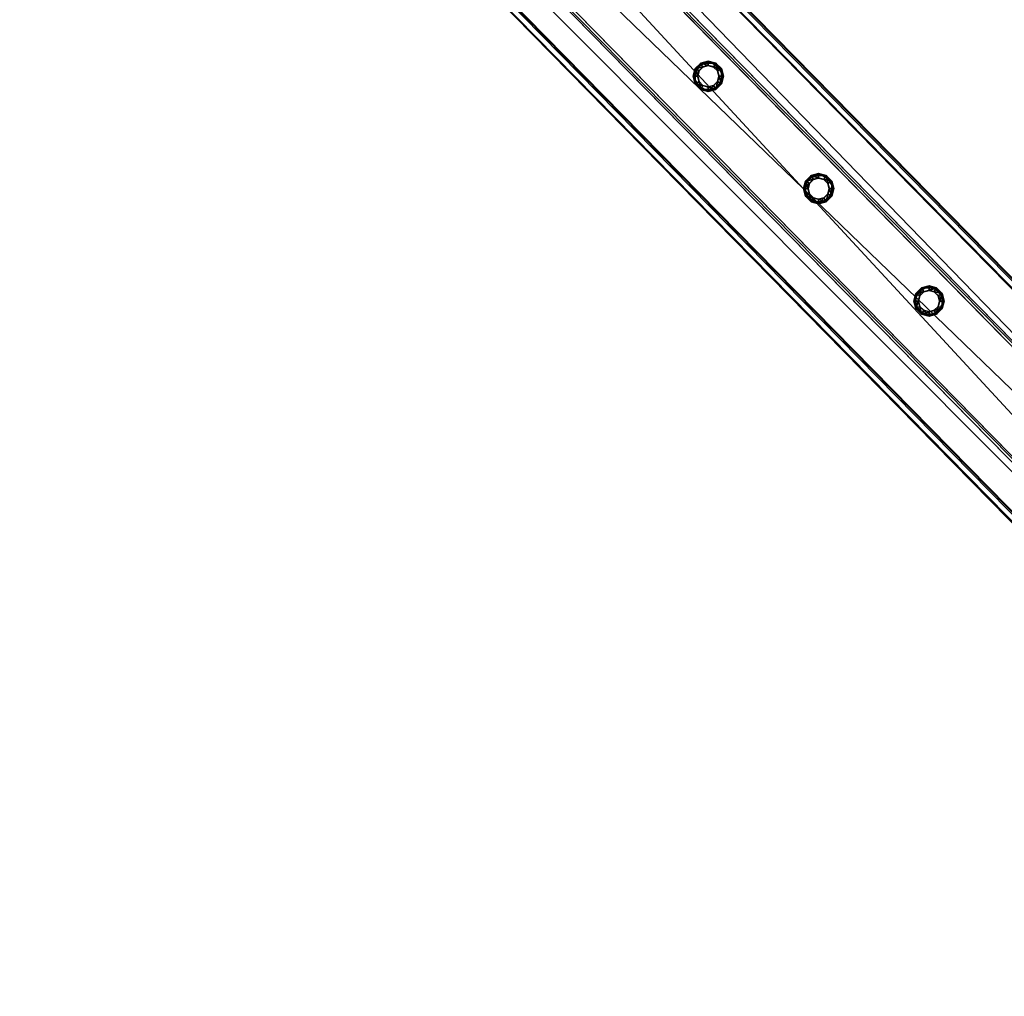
# Model space of a CAD drawing. Header units: millimetres. Extents: x 93711086 to 93775423, y 1247239064 to 1247319365.
# Tile 638 of 656: x 93736945 to 93737637, y 1247285714 to 1247286400. Entities that reach past the tile are written whole.
import ezdxf

# ---------------------------------------------------------------- set-up
doc = ezdxf.new("R2010")
doc.units = ezdxf.units.MM
doc.layers.add('BEAM', color=7, linetype='Continuous')

# ---------------------------------------------------------------- blocks, each defined once
blk = doc.blocks.new('5bbbe152-908d-476c-86af-f8c3bda7d93c')
at = {"color": 0, "transparency": 16777216}
mesh = blk.add_polyface(dxfattribs=at)
corners = [(93746645.62, 1247277057.67, 4971.49), (93746647.26, 1247277056.79, 5031.46), (93746991.77, 1247276710, 5017.42), (93746990.21, 1247276710.81, 4957.44), (93746989.83, 1247276711.2, 4957.46), (93746643.57, 1247277053.34, 5026.51), (93746642.07, 1247277054.15, 4971.53), (93746986.28, 1247276707.68, 4957.5), (93746988.12, 1247276706.53, 5012.46), (93746563.85, 1247276976.82, 4972.53), (93746565.34, 1247276976.01, 5027.5), (93746910.49, 1247276628.59, 5013.44), (93746908.27, 1247276630.13, 4958.49), (93746561.93, 1247276972.42, 5032.55), (93746560.29, 1247276973.3, 4972.58), (93746904.72, 1247276626.61, 4958.54), (93746907.09, 1247276624.98, 5018.48), (93746646.91, 1247277057.14, 5031.48), (93746561.35, 1247276973.01, 5032.57), (93746641.67, 1247277054.56, 4971.55), (93746645.23, 1247277058.06, 4971.51), (93746564.77, 1247276976.59, 5027.53), (93746643.2, 1247277053.71, 5026.52), (93746559.68, 1247276973.93, 4972.6), (93746563.24, 1247276977.43, 4972.56), (93735437.15, 1247288462.97, 5519.22), (93735351.43, 1247288378.99, 5520.32), (93735351.86, 1247288378.55, 5520.3), (93735437.5, 1247288462.61, 5519.2), (93735435.8, 1247288463.55, 5459.23), (93735432.24, 1247288460.05, 5459.28), (93735431.86, 1247288460.43, 5459.3), (93735433.43, 1247288459.55, 5514.27), (93735433.79, 1247288459.19, 5514.25), (93735354.86, 1247288382.57, 5515.28), (93735355.29, 1247288382.13, 5515.26), (93735353.29, 1247288383.45, 5460.31), (93735353.74, 1247288383, 5460.29), (93735349.72, 1247288379.95, 5460.35), (93735350.17, 1247288379.49, 5460.33)]
mesh.append_faces([[corners[k] for k in face] for face in [(19, 0, 7, 19), (21, 5, 11, 21), (23, 9, 15, 23), (0, 29, 28, 0), (30, 6, 22, 30), (34, 33, 21, 34), (36, 35, 10, 36), (10, 24, 36, 10), (38, 37, 23, 38)]], dxfattribs={"vtx0": -1, "vtx1": -1, "vtx2": -1, "vtx3": -1, "color": 0})
mesh.append_faces([[corners[k] for k in face] for face in [(13, 2, 1, 13), (27, 17, 28, 27), (29, 19, 30, 29), (39, 13, 18, 39)]], dxfattribs={"vtx0": -1, "vtx2": -1, "vtx3": -1, "color": 0})
mesh.append_faces([[corners[k] for k in face] for face in [(4, 0, 2, 4), (8, 5, 7, 8), (12, 9, 11, 12), (16, 13, 15, 16), (1, 17, 13, 1), (28, 25, 27, 28), (28, 17, 0, 28), (30, 31, 29, 30), (33, 32, 30, 33), (22, 33, 30, 22), (27, 26, 39, 27), (39, 23, 13, 39), (18, 27, 39, 18)]], dxfattribs={"vtx1": -1, "vtx2": -1, "vtx3": -1, "color": 0})
mesh.append_faces([[corners[k] for k in face] for face in [(0, 1, 2, 0), (2, 3, 4, 2), (5, 6, 7, 5), (9, 10, 11, 9), (13, 14, 15, 13), (17, 18, 13, 17), (13, 16, 2, 13), (19, 20, 0, 19), (0, 4, 7, 0), (7, 6, 19, 7), (21, 22, 5, 21), (5, 8, 11, 5), (11, 10, 21, 11), (23, 24, 9, 23), (9, 12, 15, 9), (15, 14, 23, 15), (25, 26, 27, 25), (27, 18, 17, 27), (17, 1, 0, 17), (0, 20, 29, 0), (29, 20, 19, 29), (32, 31, 30, 32), (30, 19, 6, 30), (6, 5, 22, 6), (34, 32, 33, 34), (33, 22, 21, 33), (21, 35, 34, 21), (36, 34, 35, 36), (35, 21, 10, 35), (10, 9, 24, 10), (24, 37, 36, 24), (38, 36, 37, 38), (37, 24, 23, 37), (23, 39, 38, 23), (26, 38, 39, 26), (23, 14, 13, 23)]], dxfattribs={"vtx2": -1, "vtx3": -1, "color": 0})
blk = doc.blocks.new('58c448a9-4bff-47b0-b0e8-65a68e47db47')
at = {"color": 0, "transparency": 16777216}
mesh = blk.add_polyface(dxfattribs=at)
corners = [(93738173.31, 1247285549.12, 4492.75), (93738216.12, 1247285591.17, 4492.75), (93736818.73, 1247287013.71, 4553.64), (93736775.92, 1247286971.66, 4553.64), (93738215.26, 1247285592.04, 4452.77), (93736817.87, 1247287014.58, 4513.66), (93738213.12, 1247285589.94, 4452.77), (93736815.73, 1247287012.48, 4513.66), (93738213.91, 1247285589.13, 4489.75), (93736816.52, 1247287011.67, 4550.64), (93738175.39, 1247285551.29, 4489.75), (93736778, 1247286973.83, 4550.64), (93738174.6, 1247285552.09, 4452.77), (93736777.21, 1247286974.63, 4513.66), (93738172.46, 1247285549.99, 4452.77), (93736775.07, 1247286972.53, 4513.66)]
mesh.append_faces([[corners[k] for k in face] for face in [(0, 2, 3, 0), (1, 5, 2, 1), (4, 7, 5, 4), (6, 9, 7, 6), (8, 11, 9, 8), (10, 13, 11, 10), (12, 15, 13, 12), (14, 3, 15, 14)]], dxfattribs={"vtx0": -1, "color": 0})
mesh.append_faces([[corners[k] for k in face] for face in [(2, 7, 9, 2), (11, 15, 3, 11), (0, 12, 10, 0), (8, 4, 1, 8)]], dxfattribs={"vtx0": -1, "vtx2": -1, "vtx3": -1, "color": 0})
mesh.append_faces([[corners[k] for k in face] for face in [(3, 2, 9, 3), (9, 11, 3, 9), (1, 0, 10, 1), (10, 8, 1, 10)]], dxfattribs={"vtx1": -1, "vtx2": -1, "vtx3": -1, "color": 0})
mesh.append_faces([[corners[k] for k in face] for face in [(0, 1, 2, 0), (1, 4, 5, 1), (4, 6, 7, 4), (6, 8, 9, 6), (8, 10, 11, 8), (10, 12, 13, 10), (12, 14, 15, 12), (14, 0, 3, 14), (2, 5, 7, 2), (11, 13, 15, 11), (0, 14, 12, 0), (8, 6, 4, 8)]], dxfattribs={"vtx2": -1, "vtx3": -1, "color": 0})
blk = doc.blocks.new('bc80f2c8-df4d-4327-9524-feec5c042510')
at = {"color": 0, "transparency": 16777216}
mesh = blk.add_polyface(dxfattribs=at)
corners = [(93737584.37, 1247286194.99, 4519.87), (93737580.64, 1247286195.99, 4519.87), (93737580.64, 1247286195.99, 5419.87), (93737584.37, 1247286194.99, 5419.87), (93737577.91, 1247286198.72, 4519.87), (93737577.91, 1247286198.72, 5419.87), (93737576.92, 1247286202.44, 4519.87), (93737576.92, 1247286202.44, 5419.87), (93737577.91, 1247286206.17, 4519.87), (93737577.91, 1247286206.17, 5419.87), (93737580.64, 1247286208.9, 4519.87), (93737580.64, 1247286208.9, 5419.87), (93737584.37, 1247286209.89, 4519.87), (93737584.37, 1247286209.89, 5419.87), (93737588.09, 1247286208.9, 4519.87), (93737588.09, 1247286208.9, 5419.87), (93737590.82, 1247286206.17, 4519.87), (93737590.82, 1247286206.17, 5419.87), (93737591.82, 1247286202.44, 4519.87), (93737591.82, 1247286202.44, 5419.87), (93737590.82, 1247286198.72, 4519.87), (93737590.82, 1247286198.72, 5419.87), (93737588.09, 1247286195.99, 4519.87), (93737588.09, 1247286195.99, 5419.87), (93737584.37, 1247286191.79, 4519.87), (93737589.69, 1247286193.22, 4519.87), (93737589.69, 1247286193.22, 5419.87), (93737584.37, 1247286191.79, 5419.87), (93737593.59, 1247286197.12, 4519.87), (93737593.59, 1247286197.12, 5419.87), (93737595.02, 1247286202.44, 4519.87), (93737595.02, 1247286202.44, 5419.87), (93737593.59, 1247286207.77, 4519.87), (93737593.59, 1247286207.77, 5419.87), (93737589.69, 1247286211.67, 4519.87), (93737589.69, 1247286211.67, 5419.87), (93737584.37, 1247286213.09, 4519.87), (93737584.37, 1247286213.09, 5419.87), (93737579.04, 1247286211.67, 4519.87), (93737579.04, 1247286211.67, 5419.87), (93737575.14, 1247286207.77, 4519.87), (93737575.14, 1247286207.77, 5419.87), (93737573.72, 1247286202.44, 4519.87), (93737573.72, 1247286202.44, 5419.87), (93737575.14, 1247286197.12, 4519.87), (93737575.14, 1247286197.12, 5419.87), (93737579.04, 1247286193.22, 4519.87), (93737579.04, 1247286193.22, 5419.87)]
mesh.append_faces([[corners[k] for k in face] for face in [(0, 2, 3, 0), (1, 5, 2, 1), (4, 7, 5, 4), (6, 9, 7, 6), (8, 11, 9, 8), (10, 13, 11, 10), (12, 15, 13, 12), (14, 17, 15, 14), (16, 19, 17, 16), (18, 21, 19, 18), (20, 23, 21, 20), (22, 3, 23, 22), (24, 26, 27, 24), (25, 29, 26, 25), (28, 31, 29, 28), (30, 33, 31, 30), (32, 35, 33, 32), (34, 37, 35, 34), (36, 39, 37, 36), (38, 41, 39, 38), (40, 43, 41, 40), (42, 45, 43, 42), (44, 47, 45, 44), (46, 27, 47, 46)]], dxfattribs={"vtx0": -1, "color": 0})
mesh.append_faces([[corners[k] for k in face] for face in [(43, 47, 7, 43), (39, 43, 7, 39), (23, 47, 26, 23), (35, 39, 11, 35), (19, 26, 31, 19), (31, 35, 15, 31), (36, 32, 12, 36), (20, 32, 28, 20), (40, 36, 12, 40), (0, 28, 24, 0), (44, 40, 8, 44), (4, 24, 44, 4)]], dxfattribs={"vtx0": -1, "vtx1": -1, "vtx2": -1, "vtx3": -1, "color": 0})
mesh.append_faces([[corners[k] for k in face] for face in [(47, 5, 7, 47), (39, 7, 9, 39), (39, 9, 11, 39), (35, 11, 13, 35), (35, 13, 15, 35), (32, 16, 14, 32), (32, 14, 12, 32), (40, 12, 10, 40), (40, 10, 8, 40), (44, 8, 6, 44), (44, 6, 4, 44)]], dxfattribs={"vtx0": -1, "vtx2": -1, "vtx3": -1, "color": 0})
mesh.append_faces([[corners[k] for k in face] for face in [(2, 5, 47, 2), (3, 2, 47, 3), (23, 3, 47, 23), (21, 23, 26, 21), (19, 21, 26, 19), (17, 19, 31, 17), (15, 17, 31, 15), (18, 16, 32, 18), (20, 18, 32, 20), (22, 20, 28, 22), (0, 22, 28, 0), (1, 0, 24, 1), (4, 1, 24, 4)]], dxfattribs={"vtx1": -1, "vtx2": -1, "vtx3": -1, "color": 0})
mesh.append_faces([[corners[k] for k in face] for face in [(0, 1, 2, 0), (1, 4, 5, 1), (4, 6, 7, 4), (6, 8, 9, 6), (8, 10, 11, 8), (10, 12, 13, 10), (12, 14, 15, 12), (14, 16, 17, 14), (16, 18, 19, 16), (18, 20, 21, 18), (20, 22, 23, 20), (22, 0, 3, 22), (24, 25, 26, 24), (25, 28, 29, 25), (28, 30, 31, 28), (30, 32, 33, 30), (32, 34, 35, 32), (34, 36, 37, 34), (36, 38, 39, 36), (38, 40, 41, 38), (40, 42, 43, 40), (42, 44, 45, 42), (44, 46, 47, 44), (46, 24, 27, 46), (47, 27, 26, 47), (26, 29, 31, 26), (31, 33, 35, 31), (35, 37, 39, 35), (39, 41, 43, 39), (43, 45, 47, 43), (32, 30, 28, 32), (28, 25, 24, 28), (24, 46, 44, 24), (44, 42, 40, 44), (40, 38, 36, 40), (36, 34, 32, 36)]], dxfattribs={"vtx2": -1, "vtx3": -1, "color": 0})
blk = doc.blocks.new('05a37fd3-3ed4-4c68-8a3c-da7896bf51b9')
at = {"color": 0, "transparency": 16777216}
mesh = blk.add_polyface(dxfattribs=at)
corners = [(93737506.74, 1247286274.03, 4523.25), (93737503.02, 1247286275.03, 4523.25), (93737503.02, 1247286275.03, 5423.25), (93737506.74, 1247286274.03, 5423.25), (93737500.29, 1247286277.75, 4523.25), (93737500.29, 1247286277.75, 5423.25), (93737499.29, 1247286281.48, 4523.25), (93737499.29, 1247286281.48, 5423.25), (93737500.29, 1247286285.2, 4523.25), (93737500.29, 1247286285.2, 5423.25), (93737503.02, 1247286287.93, 4523.25), (93737503.02, 1247286287.93, 5423.25), (93737506.74, 1247286288.93, 4523.25), (93737506.74, 1247286288.93, 5423.25), (93737510.47, 1247286287.93, 4523.25), (93737510.47, 1247286287.93, 5423.25), (93737513.19, 1247286285.2, 4523.25), (93737513.19, 1247286285.2, 5423.25), (93737514.19, 1247286281.48, 4523.25), (93737514.19, 1247286281.48, 5423.25), (93737513.19, 1247286277.75, 4523.25), (93737513.19, 1247286277.75, 5423.25), (93737510.47, 1247286275.03, 4523.25), (93737510.47, 1247286275.03, 5423.25), (93737506.74, 1247286270.83, 4523.25), (93737512.07, 1247286272.26, 4523.25), (93737512.07, 1247286272.26, 5423.25), (93737506.74, 1247286270.83, 5423.25), (93737515.96, 1247286276.15, 4523.25), (93737515.96, 1247286276.15, 5423.25), (93737517.39, 1247286281.48, 4523.25), (93737517.39, 1247286281.48, 5423.25), (93737515.96, 1247286286.8, 4523.25), (93737515.96, 1247286286.8, 5423.25), (93737512.07, 1247286290.7, 4523.25), (93737512.07, 1247286290.7, 5423.25), (93737506.74, 1247286292.13, 4523.25), (93737506.74, 1247286292.13, 5423.25), (93737501.42, 1247286290.7, 4523.25), (93737501.42, 1247286290.7, 5423.25), (93737497.52, 1247286286.8, 4523.25), (93737497.52, 1247286286.8, 5423.25), (93737496.09, 1247286281.48, 4523.25), (93737496.09, 1247286281.48, 5423.25), (93737497.52, 1247286276.15, 4523.25), (93737497.52, 1247286276.15, 5423.25), (93737501.42, 1247286272.26, 4523.25), (93737501.42, 1247286272.26, 5423.25)]
mesh.append_faces([[corners[k] for k in face] for face in [(0, 2, 3, 0), (1, 5, 2, 1), (4, 7, 5, 4), (6, 9, 7, 6), (8, 11, 9, 8), (10, 13, 11, 10), (12, 15, 13, 12), (14, 17, 15, 14), (16, 19, 17, 16), (18, 21, 19, 18), (20, 23, 21, 20), (22, 3, 23, 22), (24, 26, 27, 24), (25, 29, 26, 25), (28, 31, 29, 28), (30, 33, 31, 30), (32, 35, 33, 32), (34, 37, 35, 34), (36, 39, 37, 36), (38, 41, 39, 38), (40, 43, 41, 40), (42, 45, 43, 42), (44, 47, 45, 44), (46, 27, 47, 46)]], dxfattribs={"vtx0": -1, "color": 0})
mesh.append_faces([[corners[k] for k in face] for face in [(37, 41, 13, 37), (5, 41, 45, 5), (33, 37, 13, 33), (3, 45, 27, 3), (29, 33, 17, 29), (21, 27, 29, 21), (30, 25, 18, 30), (34, 30, 18, 34), (1, 25, 46, 1), (38, 34, 14, 38), (6, 46, 42, 6), (42, 38, 10, 42)]], dxfattribs={"vtx0": -1, "vtx1": -1, "vtx2": -1, "vtx3": -1, "color": 0})
mesh.append_faces([[corners[k] for k in face] for face in [(41, 9, 11, 41), (41, 11, 13, 41), (33, 13, 15, 33), (33, 15, 17, 33), (29, 17, 19, 29), (29, 19, 21, 29), (25, 20, 18, 25), (34, 18, 16, 34), (34, 16, 14, 34), (38, 14, 12, 38), (38, 12, 10, 38)]], dxfattribs={"vtx0": -1, "vtx2": -1, "vtx3": -1, "color": 0})
mesh.append_faces([[corners[k] for k in face] for face in [(7, 9, 41, 7), (5, 7, 41, 5), (2, 5, 45, 2), (3, 2, 45, 3), (23, 3, 27, 23), (21, 23, 27, 21), (22, 20, 25, 22), (0, 22, 25, 0), (1, 0, 25, 1), (4, 1, 46, 4), (6, 4, 46, 6), (8, 6, 42, 8), (10, 8, 42, 10)]], dxfattribs={"vtx1": -1, "vtx2": -1, "vtx3": -1, "color": 0})
mesh.append_faces([[corners[k] for k in face] for face in [(0, 1, 2, 0), (1, 4, 5, 1), (4, 6, 7, 4), (6, 8, 9, 6), (8, 10, 11, 8), (10, 12, 13, 10), (12, 14, 15, 12), (14, 16, 17, 14), (16, 18, 19, 16), (18, 20, 21, 18), (20, 22, 23, 20), (22, 0, 3, 22), (24, 25, 26, 24), (25, 28, 29, 25), (28, 30, 31, 28), (30, 32, 33, 30), (32, 34, 35, 32), (34, 36, 37, 34), (36, 38, 39, 36), (38, 40, 41, 38), (40, 42, 43, 40), (42, 44, 45, 42), (44, 46, 47, 44), (46, 24, 27, 46), (41, 43, 45, 41), (45, 47, 27, 45), (27, 26, 29, 27), (29, 31, 33, 29), (33, 35, 37, 33), (37, 39, 41, 37), (25, 24, 46, 25), (46, 44, 42, 46), (42, 40, 38, 42), (38, 36, 34, 38), (34, 32, 30, 34), (30, 28, 25, 30)]], dxfattribs={"vtx2": -1, "vtx3": -1, "color": 0})
blk = doc.blocks.new('2214a422-fcd1-439e-b3fb-c0f42aa1c71f')
at = {"color": 0, "transparency": 16777216}
mesh = blk.add_polyface(dxfattribs=at)
corners = [(93737429.11, 1247286353.06, 4526.64), (93737425.39, 1247286354.06, 4526.64), (93737425.39, 1247286354.06, 5426.64), (93737429.11, 1247286353.06, 5426.64), (93737422.66, 1247286356.79, 4526.64), (93737422.66, 1247286356.79, 5426.64), (93737421.66, 1247286360.51, 4526.64), (93737421.66, 1247286360.51, 5426.64), (93737422.66, 1247286364.24, 4526.64), (93737422.66, 1247286364.24, 5426.64), (93737425.39, 1247286366.97, 4526.64), (93737425.39, 1247286366.97, 5426.64), (93737429.11, 1247286367.96, 4526.64), (93737429.11, 1247286367.96, 5426.64), (93737432.84, 1247286366.97, 4526.64), (93737432.84, 1247286366.97, 5426.64), (93737435.56, 1247286364.24, 4526.64), (93737435.56, 1247286364.24, 5426.64), (93737436.56, 1247286360.51, 4526.64), (93737436.56, 1247286360.51, 5426.64), (93737435.56, 1247286356.79, 4526.64), (93737435.56, 1247286356.79, 5426.64), (93737432.84, 1247286354.06, 4526.64), (93737432.84, 1247286354.06, 5426.64), (93737429.11, 1247286349.86, 4526.64), (93737434.44, 1247286351.29, 4526.64), (93737434.44, 1247286351.29, 5426.64), (93737429.11, 1247286349.86, 5426.64), (93737438.34, 1247286355.19, 4526.64), (93737438.34, 1247286355.19, 5426.64), (93737439.76, 1247286360.51, 4526.64), (93737439.76, 1247286360.51, 5426.64), (93737438.34, 1247286365.84, 4526.64), (93737438.34, 1247286365.84, 5426.64), (93737434.44, 1247286369.74, 4526.64), (93737434.44, 1247286369.74, 5426.64), (93737429.11, 1247286371.16, 4526.64), (93737429.11, 1247286371.16, 5426.64), (93737423.79, 1247286369.74, 4526.64), (93737423.79, 1247286369.74, 5426.64), (93737419.89, 1247286365.84, 4526.64), (93737419.89, 1247286365.84, 5426.64), (93737418.46, 1247286360.51, 4526.64), (93737418.46, 1247286360.51, 5426.64), (93737419.89, 1247286355.19, 4526.64), (93737419.89, 1247286355.19, 5426.64), (93737423.79, 1247286351.29, 4526.64), (93737423.79, 1247286351.29, 5426.64)]
mesh.append_faces([[corners[k] for k in face] for face in [(0, 2, 3, 0), (1, 5, 2, 1), (4, 7, 5, 4), (6, 9, 7, 6), (8, 11, 9, 8), (10, 13, 11, 10), (12, 15, 13, 12), (14, 17, 15, 14), (16, 19, 17, 16), (18, 21, 19, 18), (20, 23, 21, 20), (22, 3, 23, 22), (24, 26, 27, 24), (25, 29, 26, 25), (28, 31, 29, 28), (30, 33, 31, 30), (32, 35, 33, 32), (34, 37, 35, 34), (36, 39, 37, 36), (38, 41, 39, 38), (40, 43, 41, 40), (42, 45, 43, 42), (44, 47, 45, 44), (46, 27, 47, 46)]], dxfattribs={"vtx0": -1, "color": 0})
mesh.append_faces([[corners[k] for k in face] for face in [(37, 41, 13, 37), (5, 41, 45, 5), (33, 37, 13, 33), (3, 45, 27, 3), (29, 33, 17, 29), (21, 27, 29, 21), (30, 25, 18, 30), (34, 30, 18, 34), (1, 25, 46, 1), (38, 34, 14, 38), (6, 46, 42, 6), (42, 38, 10, 42)]], dxfattribs={"vtx0": -1, "vtx1": -1, "vtx2": -1, "vtx3": -1, "color": 0})
mesh.append_faces([[corners[k] for k in face] for face in [(41, 9, 11, 41), (41, 11, 13, 41), (33, 13, 15, 33), (33, 15, 17, 33), (29, 17, 19, 29), (29, 19, 21, 29), (25, 20, 18, 25), (34, 18, 16, 34), (34, 16, 14, 34), (38, 14, 12, 38), (38, 12, 10, 38)]], dxfattribs={"vtx0": -1, "vtx2": -1, "vtx3": -1, "color": 0})
mesh.append_faces([[corners[k] for k in face] for face in [(7, 9, 41, 7), (5, 7, 41, 5), (2, 5, 45, 2), (3, 2, 45, 3), (23, 3, 27, 23), (21, 23, 27, 21), (22, 20, 25, 22), (0, 22, 25, 0), (1, 0, 25, 1), (4, 1, 46, 4), (6, 4, 46, 6), (8, 6, 42, 8), (10, 8, 42, 10)]], dxfattribs={"vtx1": -1, "vtx2": -1, "vtx3": -1, "color": 0})
mesh.append_faces([[corners[k] for k in face] for face in [(0, 1, 2, 0), (1, 4, 5, 1), (4, 6, 7, 4), (6, 8, 9, 6), (8, 10, 11, 8), (10, 12, 13, 10), (12, 14, 15, 12), (14, 16, 17, 14), (16, 18, 19, 16), (18, 20, 21, 18), (20, 22, 23, 20), (22, 0, 3, 22), (24, 25, 26, 24), (25, 28, 29, 25), (28, 30, 31, 28), (30, 32, 33, 30), (32, 34, 35, 32), (34, 36, 37, 34), (36, 38, 39, 36), (38, 40, 41, 38), (40, 42, 43, 40), (42, 44, 45, 42), (44, 46, 47, 44), (46, 24, 27, 46), (41, 43, 45, 41), (45, 47, 27, 45), (27, 26, 29, 27), (29, 31, 33, 29), (33, 35, 37, 33), (37, 39, 41, 37), (25, 24, 46, 25), (46, 44, 42, 46), (42, 40, 38, 42), (38, 36, 34, 38), (34, 32, 30, 34), (30, 28, 25, 30)]], dxfattribs={"vtx2": -1, "vtx3": -1, "color": 0})

msp = doc.modelspace()

# ---------------------------------------------------------------- block references
at = {"layer": 'BEAM', "color": 156, "true_color": 0x1e4383, "transparency": 33554687}
msp.add_blockref('5bbbe152-908d-476c-86af-f8c3bda7d93c', (0, 0), dxfattribs=at)
at = {"layer": 'BEAM', "color": 77, "true_color": 0x5b9723, "transparency": 33554687}
for name in ['58c448a9-4bff-47b0-b0e8-65a68e47db47', '2214a422-fcd1-439e-b3fb-c0f42aa1c71f', '05a37fd3-3ed4-4c68-8a3c-da7896bf51b9', 'bc80f2c8-df4d-4327-9524-feec5c042510']:
    msp.add_blockref(name, (0, 0), dxfattribs=at)

doc.saveas('drawing.dxf')
